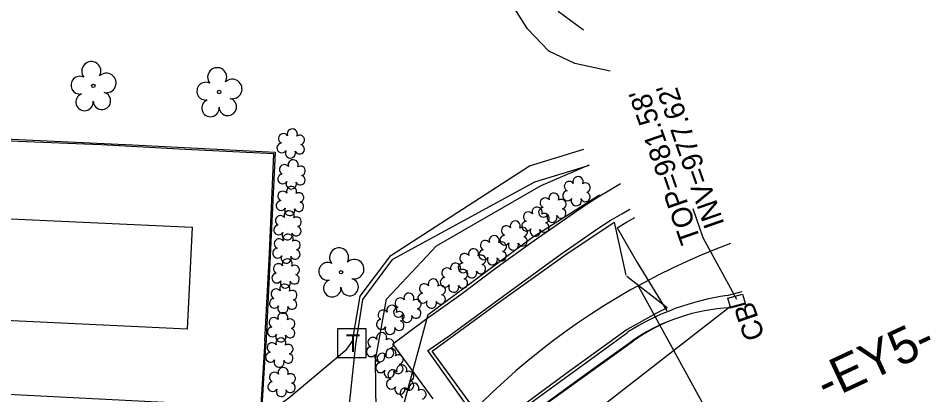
# Model space of a CAD drawing. Extents: x 1614427 to 1617186, y 896524 to 905462.
# Drawn here: x 1616477.4 to 1616654.8, y 903764.4 to 903837.6 of the extents above; entities that cross this region are included whole.
import ezdxf

# ---------------------------------------------------------------- set-up
doc = ezdxf.new("R2010")
doc.units = 0
for name, color, linetype in [('Exist Building', 7, 'Continuous'), ('Exist Horizontal Alignment Direction Label', 7, 'Continuous'), ('Exist Hydro Pool or Reservoir', 7, 'Continuous'), ('Exist Other Culture Area Outline', 7, 'Continuous'), ('Exist Other Culture Fence Line', 7, 'Continuous'), ('Exist Other Culture Gate', 7, 'Continuous'), ('Exist Right of Way Line', 7, 'Continuous'), ('Exist Right of Way Width CELL', 7, 'Continuous'), ('Exist Roads Change in Surface', 7, 'Continuous'), ('Exist Roads Curbs', 7, 'Continuous'), ('Exist Roads EOP', 7, 'Continuous'), ('Exist Roads EOP Other', 7, 'Continuous'), ('Exist Structure Minor Catch Basin', 7, 'Continuous'), ('Exist Structure Minor Catch Basin Leader', 7, 'Continuous'), ('Exist Structure Minor Catch Basin Text', 7, 'Continuous'), ('Exist Structure Minor Catch Basin Top Elevation', 7, 'Continuous'), ('Exist Structure Minor Pipes RCP 15 Inch', 7, 'Continuous'), ('Exist Structure Minor Pipes RCP 15 Inch Invert', 7, 'Continuous'), ('Exist Utilities Power UG Cable SUE LOS B', 7, 'Continuous'), ('Exist Utilities Telephone Pedestal CELL', 7, 'Continuous'), ('Exist Utilities Telephone UG Cable SUE LOS B', 7, 'Continuous'), ('Exist Utilities Telephone UG FO SUE LOS B', 7, 'Continuous'), ('Exist Utilities TV UG FO Cable SUE LOS B', 7, 'Continuous'), ('Exist Vegetation Hedge Row', 7, 'Continuous'), ('Exist Vegetation Shrub CELL', 7, 'Continuous'), ('Exist Vegetation Tree CELL', 7, 'Continuous')]:
    doc.layers.add(name, color=color, linetype=linetype)

# ---------------------------------------------------------------- blocks, each defined once
blk = doc.blocks.new('EXIST UTILITIES TELEPHONE PEDESTAL')
at = {"layer": 'Exist Utilities Telephone Pedestal CELL'}
blk.add_line((0, 0), (0, 0), dxfattribs=at)
blk.add_lwpolyline([(-0.0545, -0.0565), (0.0574, -0.0565), (0.0574, 0.0554), (-0.0545, 0.0554), (-0.0545, -0.0565)], dxfattribs=at)
blk.add_text('T', height=0.0684, dxfattribs=at).set_placement((-0.0226, -0.0343))

msp = doc.modelspace()

# ---------------------------------------------------------------- linework, layer by layer
at = {"layer": 'Exist Building'}
msp.add_lwpolyline([(1616497.51, 903722.23), (1616434.95, 903725.43), (1616435.18, 903729.98), (1616432.89, 903730.1), (1616434.76, 903766.57), (1616520.96, 903762.15), (1616519.1, 903725.79), (1616514.81, 903726.01), (1616514.57, 903721.36), (1616508.97, 903721.64)], dxfattribs=at)
at = {"layer": 'Exist Hydro Pool or Reservoir'}
msp.add_lwpolyline([(1616510.26, 903777.11), (1616470.68, 903778.97), (1616471.61, 903798.81), (1616511.19, 903796.95)], close=True, dxfattribs=at)
at = {"layer": 'Exist Other Culture Area Outline'}
for points in [[(1616525.32, 903774.82), (1616526.23, 903791.92), (1616527.07, 903811.25), (1616509.83, 903812.09), (1616493.48, 903812.99), (1616475.73, 903813.71)], [(1616556.56, 903778.98), (1616563.51, 903783.91), (1616570.11, 903788.92), (1616577.73, 903794.36), (1616585.56, 903799.83), (1616587.84, 903801.39), (1616590.17, 903802.89), (1616592.54, 903804.32), (1616594.53, 903805.46)], [(1616558.06, 903763.55), (1616550.21, 903774.27), (1616556.56, 903778.98)], [(1616525.32, 903774.82), (1616524.45, 903760.34), (1616520.88, 903760.54)]]:
    msp.add_lwpolyline(points, dxfattribs=at)
at = {"layer": 'Exist Other Culture Fence Line'}
for points in [[(1616454.29, 903769.12), (1616455.71, 903794.54), (1616456.66, 903815.01), (1616499.62, 903812.98), (1616527.37, 903811.53), (1616525.52, 903773.96)], [(1616603.57, 903781.29), (1616601.48, 903780.24), (1616595.82, 903777.08), (1616583.88, 903768.44), (1616578.14, 903764.24), (1616569.11, 903757.44), (1616557.85, 903772.87), (1616571.14, 903782.55), (1616583.88, 903791.62), (1616593.27, 903797.92)], [(1616520.86, 903760.15), (1616524.67, 903759.96), (1616525.52, 903773.96)]]:
    msp.add_lwpolyline(points, dxfattribs=at)
at = {"layer": 'Exist Other Culture Gate'}
msp.add_line((1616593.27, 903797.92), (1616595.52, 903787.65), dxfattribs=at)
msp.add_lwpolyline([(1616603.57, 903781.29), (1616595.71, 903787.37)], dxfattribs=at)
at = {"layer": 'Exist Right of Way Line'}
msp.add_arc((1616663.2, 903666.62), 135.67, 110.4, 151.6333, dxfattribs=at)
at = {"layer": 'Exist Right of Way Width CELL'}
msp.add_line((1616597.94, 903785.57), (1616612.63, 903758.81), dxfattribs=at)
at = {"layer": 'Exist Roads Change in Surface'}
msp.add_lwpolyline([(1616593.82, 903796.82), (1616597.77, 903790.11), (1616603.51, 903780.69)], dxfattribs=at)
at = {"layer": 'Exist Roads Curbs'}
for p, q in [((1616615.22, 903783.65), (1616618.15, 903784.46)), ((1616574.47, 903760.93), (1616595.85, 903776.5))]:
    msp.add_line(p, q, dxfattribs=at)
for points in [[(1616561.2, 903775.85), (1616571.66, 903783.57), (1616582.9, 903791.68), (1616590.3, 903796.85), (1616592.5, 903798.25), (1616594.74, 903799.58), (1616596.34, 903800.47)], [(1616568.72, 903756.62), (1616564.18, 903762.94), (1616557.04, 903772.97), (1616561.2, 903775.85)]]:
    msp.add_lwpolyline(points, dxfattribs=at)
msp.add_ellipse((1616621.94, 903735.31), major_axis=(-26.06, -41.33), ratio=0.997531, start_param=3.843466, end_param=4.269603, dxfattribs=at)
at = {"layer": 'Exist Roads EOP'}
msp.add_line((1616615.84, 903781.27), (1616618.84, 903782.08), dxfattribs=at)
msp.add_lwpolyline([(1616561.05, 903729.98), (1616560.99, 903731.27), (1616561.31, 903737.29), (1616562.78, 903743.71), (1616565.42, 903749.02), (1616567.97, 903752.61), (1616571.51, 903756.17), (1616575.54, 903759.4), (1616597, 903774.84)], dxfattribs=at)
msp.add_arc((1616617.3, 903746.15), 35.14, 92.3731, 125.276, dxfattribs=at)
at = {"layer": 'Exist Roads EOP Other'}
for points in [[(1616593.82, 903796.82), (1616595.69, 903797.93), (1616597.27, 903798.82)], [(1616603.75, 903778.6), (1616602.31, 903778), (1616600.91, 903777.33), (1616599.54, 903776.59), (1616598.21, 903775.78), (1616596.92, 903774.9), (1616596.48, 903774.58), (1616588.78, 903769.05), (1616579.09, 903762.03)]]:
    msp.add_lwpolyline(points, dxfattribs=at)
at = {"layer": 'Exist Structure Minor Catch Basin'}
msp.add_lwpolyline([(1616618.25, 903783.94), (1616618.74, 903782.16), (1616615.87, 903781.37), (1616615.39, 903783.17), (1616618.25, 903783.94)], dxfattribs=at)
at = {"layer": 'Exist Structure Minor Catch Basin Leader'}
msp.add_lwpolyline([(1616617.09, 903782.89), (1616610.58, 903794.87), (1616608.61, 903800.53)], dxfattribs=at)
at = {"layer": 'Exist Structure Minor Pipes RCP 15 Inch'}
msp.add_line((1616511.94, 903700.83), (1616615.87, 903781.61), dxfattribs=at)
msp.add_line((1616511.94, 903700.83), (1616615.87, 903781.61), dxfattribs=at)
at = {"layer": 'Exist Utilities Power UG Cable SUE LOS B'}
msp.add_lwpolyline([(1616545.92, 903738.3), (1616547.06, 903756.26), (1616546.83, 903771.07), (1616548.98, 903782.97), (1616558.73, 903793.3), (1616579.04, 903805.05), (1616588.42, 903809.08)], dxfattribs=at)
at = {"layer": 'Exist Utilities Telephone UG Cable SUE LOS B'}
msp.add_lwpolyline([(1616520.72, 903757.13), (1616530.01, 903763.75), (1616541.27, 903773.26), (1616542.35, 903774.76), (1616543.86, 903783.52), (1616549.82, 903791.47), (1616576.77, 903808.87), (1616587.38, 903812.14)], dxfattribs=at)
at = {"layer": 'Exist Utilities Telephone UG FO SUE LOS B'}
msp.add_lwpolyline([(1616368.82, 903664.38), (1616374.13, 903666.7), (1616400.24, 903678.58), (1616424.15, 903688.58), (1616451.87, 903697.49), (1616492.43, 903711.43), (1616524.09, 903720.83), (1616535.63, 903725.41), (1616539.88, 903728.72), (1616540.44, 903740.67), (1616541.79, 903762.56), (1616543.01, 903774.12), (1616544.39, 903782.9), (1616550.25, 903790.71), (1616577.87, 903805.8), (1616588.44, 903809.04)], dxfattribs=at)
at = {"layer": 'Exist Utilities TV UG FO Cable SUE LOS B'}
msp.add_lwpolyline([(1616409.28, 903583.28), (1616401.83, 903602.06), (1616396.84, 903616.07), (1616392.29, 903636.86), (1616392.86, 903647.11), (1616394.48, 903651.32), (1616413.7, 903673.44), (1616420.55, 903677.59), (1616453.53, 903688.22), (1616514.87, 903711.84), (1616526.07, 903715.66), (1616536.86, 903720.55), (1616545.52, 903724.83), (1616549.16, 903728.55), (1616549.91, 903729.9), (1616554.28, 903748.73), (1616554.29, 903750.67), (1616552.37, 903762.47), (1616557.09, 903779.98), (1616577.36, 903795.05), (1616590.41, 903803.23)], dxfattribs=at)
at = {"layer": 'Exist Vegetation Hedge Row'}
for points in [[(1616592.46, 903827.32), (1616585.61, 903828.82), (1616580.58, 903831.2), (1616576.43, 903835.55), (1616573.97, 903839.45)], [(1616582.4, 903838.98), (1616587.33, 903835.33)]]:
    msp.add_lwpolyline(points, dxfattribs=at)
at = {"layer": 'Exist Vegetation Shrub CELL'}
for p, q in [((1616530.44, 903813.06), (1616530.44, 903813.06)), ((1616530.61, 903807.05), (1616530.61, 903807.05)), ((1616586.02, 903803.78), (1616586.02, 903803.78)), ((1616530.3, 903801.87), (1616530.3, 903801.87)), ((1616581.33, 903800.57), (1616581.33, 903800.57)), ((1616529.82, 903797.13), (1616529.82, 903797.13)), ((1616578.05, 903797.85), (1616578.05, 903797.85)), ((1616573.8, 903795.15), (1616573.8, 903795.15)), ((1616529.62, 903792.6), (1616529.62, 903792.6)), ((1616569.71, 903792.29), (1616569.71, 903792.29)), ((1616565.7, 903789.75), (1616565.7, 903789.75)), ((1616529.46, 903787.77), (1616529.46, 903787.77)), ((1616562.2, 903786.95), (1616562.2, 903786.95)), ((1616528.99, 903782.87), (1616528.99, 903782.87)), ((1616557.86, 903783.86), (1616557.86, 903783.86)), ((1616553.12, 903781.11), (1616553.12, 903781.11)), ((1616549.8, 903778.75), (1616549.8, 903778.75)), ((1616528.59, 903777.3), (1616528.59, 903777.3)), ((1616547.82, 903773.43), (1616547.82, 903773.43)), ((1616528.23, 903772.38), (1616528.23, 903772.38)), ((1616549.64, 903770.33), (1616549.64, 903770.33)), ((1616528.67, 903766.65), (1616528.67, 903766.65)), ((1616551.72, 903767.12), (1616551.72, 903767.12))]:
    msp.add_line(p, q, dxfattribs=at)
for centre, radius, start, end in [((1616530.67, 903815.1), 0.99, 334.8391, 200.4717), ((1616528.96, 903814.19), 0.968, 35.8908, 245.4216), ((1616532.11, 903813.93), 0.929, 284.4567, 126.0861), ((1616528.64, 903812.36), 0.955, 95.1099, 327.9534), ((1616532.08, 903812.13), 0.937, 204.9913, 73.4601), ((1616530.31, 903811.38), 0.984, 151.2797, 21.387), ((1616529.13, 903808.18), 0.968, 35.8908, 245.4216), ((1616530.84, 903809.09), 0.99, 334.8391, 200.4717), ((1616528.81, 903806.35), 0.955, 95.1099, 327.9534), ((1616532.28, 903807.92), 0.929, 284.4567, 126.0861), ((1616530.48, 903805.37), 0.984, 151.2797, 21.387), ((1616532.24, 903806.12), 0.937, 204.9913, 73.4601), ((1616584.54, 903804.91), 0.968, 35.8908, 245.4216), ((1616586.25, 903805.82), 0.99, 334.8391, 200.4717), ((1616587.7, 903804.65), 0.929, 284.4567, 126.0861), ((1616528.82, 903803), 0.968, 35.8908, 245.4216), ((1616530.53, 903803.91), 0.99, 334.8391, 200.4717), ((1616531.97, 903802.74), 0.929, 284.4567, 126.0861), ((1616581.55, 903802.61), 0.99, 334.8391, 200.4717), ((1616584.22, 903803.07), 0.955, 95.1099, 327.9534), ((1616587.66, 903802.85), 0.937, 204.9913, 73.4601), ((1616528.5, 903801.17), 0.955, 95.1099, 327.9534), ((1616531.94, 903800.95), 0.937, 204.9913, 73.4601), ((1616579.84, 903801.69), 0.968, 35.8908, 245.4216), ((1616583, 903801.44), 0.929, 284.4567, 126.0861), ((1616585.9, 903802.1), 0.984, 151.2797, 21.387), ((1616530.05, 903799.17), 0.99, 334.8391, 200.4717), ((1616530.17, 903800.19), 0.984, 151.2797, 21.387), ((1616578.28, 903799.89), 0.99, 334.8391, 200.4717), ((1616579.52, 903799.86), 0.955, 95.1099, 327.9534), ((1616582.96, 903799.64), 0.937, 204.9913, 73.4601), ((1616528.34, 903798.26), 0.968, 35.8908, 245.4216), ((1616531.5, 903798), 0.929, 284.4567, 126.0861), ((1616576.57, 903798.98), 0.968, 35.8908, 245.4216), ((1616579.72, 903798.72), 0.929, 284.4567, 126.0861), ((1616581.2, 903798.88), 0.984, 151.2797, 21.387), ((1616528.02, 903796.42), 0.955, 95.1099, 327.9534), ((1616531.46, 903796.2), 0.937, 204.9913, 73.4601), ((1616572.32, 903796.27), 0.968, 35.8908, 245.4216), ((1616574.03, 903797.19), 0.99, 334.8391, 200.4717), ((1616575.47, 903796.02), 0.929, 284.4567, 126.0861), ((1616576.25, 903797.15), 0.955, 95.1099, 327.9534), ((1616577.92, 903796.17), 0.984, 151.2797, 21.387), ((1616579.69, 903796.92), 0.937, 204.9913, 73.4601), ((1616528.14, 903793.73), 0.968, 35.8908, 245.4216), ((1616529.7, 903795.45), 0.984, 151.2797, 21.387), ((1616529.85, 903794.64), 0.99, 334.8391, 200.4717), ((1616569.93, 903794.33), 0.99, 334.8391, 200.4717), ((1616572, 903794.44), 0.955, 95.1099, 327.9534), ((1616575.44, 903794.22), 0.937, 204.9913, 73.4601), ((1616531.29, 903793.47), 0.929, 284.4567, 126.0861), ((1616568.22, 903793.42), 0.968, 35.8908, 245.4216), ((1616571.38, 903793.16), 0.929, 284.4567, 126.0861), ((1616573.67, 903793.46), 0.984, 151.2797, 21.387), ((1616527.82, 903791.9), 0.955, 95.1099, 327.9534), ((1616529.49, 903790.92), 0.984, 151.2797, 21.387), ((1616531.26, 903791.67), 0.937, 204.9913, 73.4601), ((1616564.22, 903790.88), 0.968, 35.8908, 245.4216), ((1616565.93, 903791.79), 0.99, 334.8391, 200.4717), ((1616567.38, 903790.62), 0.929, 284.4567, 126.0861), ((1616567.91, 903791.59), 0.955, 95.1099, 327.9534), ((1616571.34, 903791.36), 0.937, 204.9913, 73.4601), ((1616527.97, 903788.89), 0.968, 35.8908, 245.4216), ((1616529.69, 903789.81), 0.99, 334.8391, 200.4717), ((1616531.13, 903788.63), 0.929, 284.4567, 126.0861), ((1616562.43, 903788.99), 0.99, 334.8391, 200.4717), ((1616563.9, 903789.05), 0.955, 95.1099, 327.9534), ((1616567.34, 903788.83), 0.937, 204.9913, 73.4601), ((1616569.58, 903790.61), 0.984, 151.2797, 21.387), ((1616527.66, 903787.06), 0.955, 95.1099, 327.9534), ((1616531.09, 903786.84), 0.937, 204.9913, 73.4601), ((1616560.72, 903788.08), 0.968, 35.8908, 245.4216), ((1616563.87, 903787.82), 0.929, 284.4567, 126.0861), ((1616565.57, 903788.07), 0.984, 151.2797, 21.387), ((1616529.21, 903784.91), 0.99, 334.8391, 200.4717), ((1616529.33, 903786.08), 0.984, 151.2797, 21.387), ((1616556.38, 903784.98), 0.968, 35.8908, 245.4216), ((1616558.09, 903785.9), 0.99, 334.8391, 200.4717), ((1616560.4, 903786.25), 0.955, 95.1099, 327.9534), ((1616563.84, 903786.02), 0.937, 204.9913, 73.4601), ((1616527.5, 903783.99), 0.968, 35.8908, 245.4216), ((1616530.66, 903783.73), 0.929, 284.4567, 126.0861), ((1616553.35, 903783.15), 0.99, 334.8391, 200.4717), ((1616556.06, 903783.15), 0.955, 95.1099, 327.9534), ((1616559.53, 903784.73), 0.929, 284.4567, 126.0861), ((1616562.07, 903785.27), 0.984, 151.2797, 21.387), ((1616527.19, 903782.16), 0.955, 95.1099, 327.9534), ((1616530.62, 903781.94), 0.937, 204.9913, 73.4601), ((1616551.63, 903782.23), 0.968, 35.8908, 245.4216), ((1616554.79, 903781.98), 0.929, 284.4567, 126.0861), ((1616557.73, 903782.17), 0.984, 151.2797, 21.387), ((1616559.5, 903782.93), 0.937, 204.9913, 73.4601), ((1616528.86, 903781.18), 0.984, 151.2797, 21.387), ((1616548.32, 903779.88), 0.968, 35.8908, 245.4216), ((1616550.03, 903780.79), 0.99, 334.8391, 200.4717), ((1616551.32, 903780.4), 0.955, 95.1099, 327.9534), ((1616551.48, 903779.62), 0.929, 284.4567, 126.0861), ((1616554.75, 903780.18), 0.937, 204.9913, 73.4601), ((1616527.11, 903778.42), 0.968, 35.8908, 245.4216), ((1616528.82, 903779.34), 0.99, 334.8391, 200.4717), ((1616530.26, 903778.17), 0.929, 284.4567, 126.0861), ((1616548, 903778.05), 0.955, 95.1099, 327.9534), ((1616551.44, 903777.82), 0.937, 204.9913, 73.4601), ((1616552.99, 903779.42), 0.984, 151.2797, 21.387), ((1616526.79, 903776.59), 0.955, 95.1099, 327.9534), ((1616530.23, 903776.37), 0.937, 204.9913, 73.4601), ((1616549.68, 903777.07), 0.984, 151.2797, 21.387), ((1616528.45, 903774.42), 0.99, 334.8391, 200.4717), ((1616528.46, 903775.61), 0.984, 151.2797, 21.387), ((1616546.34, 903774.56), 0.968, 35.8908, 245.4216), ((1616548.05, 903775.47), 0.99, 334.8391, 200.4717), ((1616549.49, 903774.3), 0.929, 284.4567, 126.0861), ((1616526.74, 903773.5), 0.968, 35.8908, 245.4216), ((1616529.9, 903773.24), 0.929, 284.4567, 126.0861), ((1616546.02, 903772.73), 0.955, 95.1099, 327.9534), ((1616549.46, 903772.5), 0.937, 204.9913, 73.4601), ((1616526.43, 903771.67), 0.955, 95.1099, 327.9534), ((1616529.86, 903771.45), 0.937, 204.9913, 73.4601), ((1616547.69, 903771.75), 0.984, 151.2797, 21.387), ((1616548.16, 903771.46), 0.968, 35.8908, 245.4216), ((1616549.87, 903772.37), 0.99, 334.8391, 200.4717), ((1616551.31, 903771.2), 0.929, 284.4567, 126.0861), ((1616528.1, 903770.69), 0.984, 151.2797, 21.387), ((1616547.84, 903769.62), 0.955, 95.1099, 327.9534), ((1616551.28, 903769.4), 0.937, 204.9913, 73.4601), ((1616551.95, 903769.16), 0.99, 334.8391, 200.4717), ((1616527.19, 903767.78), 0.968, 35.8908, 245.4216), ((1616528.9, 903768.69), 0.99, 334.8391, 200.4717), ((1616530.35, 903767.52), 0.929, 284.4567, 126.0861), ((1616549.51, 903768.64), 0.984, 151.2797, 21.387), ((1616550.24, 903768.25), 0.968, 35.8908, 245.4216), ((1616553.39, 903767.99), 0.929, 284.4567, 126.0861), ((1616526.87, 903765.95), 0.955, 95.1099, 327.9534), ((1616530.31, 903765.72), 0.937, 204.9913, 73.4601), ((1616549.92, 903766.42), 0.955, 95.1099, 327.9534), ((1616553.36, 903766.19), 0.937, 204.9913, 73.4601), ((1616554.32, 903765.6), 0.99, 334.8391, 200.4717), ((1616528.55, 903764.97), 0.984, 151.2797, 21.387), ((1616551.59, 903765.44), 0.984, 151.2797, 21.387), ((1616552.6, 903764.69), 0.968, 35.8908, 245.4216), ((1616555.76, 903764.43), 0.929, 284.4567, 126.0861)]:
    msp.add_arc(centre, radius, start, end, dxfattribs=at)
at = {"layer": 'Exist Vegetation Tree CELL'}
for p, q in [((1616491.98, 903824.43), (1616491.98, 903824.43)), ((1616516.45, 903823.26), (1616516.45, 903823.26)), ((1616540.16, 903788.2), (1616540.16, 903788.2))]:
    msp.add_line(p, q, dxfattribs=at)
for centre in [(1616491.98, 903824.43), (1616516.45, 903823.26), (1616540.16, 903788.2)]:
    msp.add_circle(centre, 0.326, dxfattribs=at)
for centre, radius, start, end in [((1616491.59, 903827.31), 1.86, 330.1651, 219.7134), ((1616494.52, 903825.02), 1.9, 257.1011, 134.1999), ((1616516.07, 903826.14), 1.86, 330.1651, 219.7134), ((1616489.37, 903824.59), 1.73, 62.6636, 279.3457), ((1616513.85, 903823.42), 1.73, 62.6636, 279.3457), ((1616519, 903823.85), 1.9, 257.1011, 134.1999), ((1616493.65, 903821.54), 1.7, 181.2822, 74.56), ((1616490.27, 903821.31), 1.69, 111.5671, 6.231), ((1616514.75, 903820.14), 1.69, 111.5671, 6.231), ((1616518.13, 903820.36), 1.7, 181.2822, 74.56), ((1616539.77, 903791.07), 1.86, 330.1651, 219.7134), ((1616537.55, 903788.36), 1.73, 62.6636, 279.3457), ((1616542.71, 903788.79), 1.9, 257.1011, 134.1999), ((1616538.45, 903785.08), 1.69, 111.5671, 6.231), ((1616541.83, 903785.3), 1.7, 181.2822, 74.56)]:
    msp.add_arc(centre, radius, start, end, dxfattribs=at)

# ---------------------------------------------------------------- block references
at = {"layer": 'Exist Utilities Telephone Pedestal CELL', "xscale": 50, "yscale": 50}
msp.add_blockref('EXIST UTILITIES TELEPHONE PEDESTAL', (1616542.2, 903774.41), dxfattribs=at)

# ---------------------------------------------------------------- texts
at = {"layer": 'Exist Horizontal Alignment Direction Label'}
msp.add_text('-EY5-', height=7, rotation=25.0201, dxfattribs=at).set_placement((1616634.5, 903763.09))
at = {"layer": 'Exist Structure Minor Catch Basin Text'}
msp.add_text('CB', height=4, rotation=109.1768, dxfattribs=at).set_placement((1616622.63, 903775.72))
at = {"layer": 'Exist Structure Minor Catch Basin Top Elevation'}
msp.add_text("TOP=981.58'", height=4, rotation=109.1768, dxfattribs=at).set_placement((1616610.14, 903794.49))
at = {"layer": 'Exist Structure Minor Pipes RCP 15 Inch Invert'}
msp.add_text("INV=977.62'", height=4, rotation=109.1768, dxfattribs=at).set_placement((1616614.76, 903797.58))

doc.saveas('drawing.dxf')
